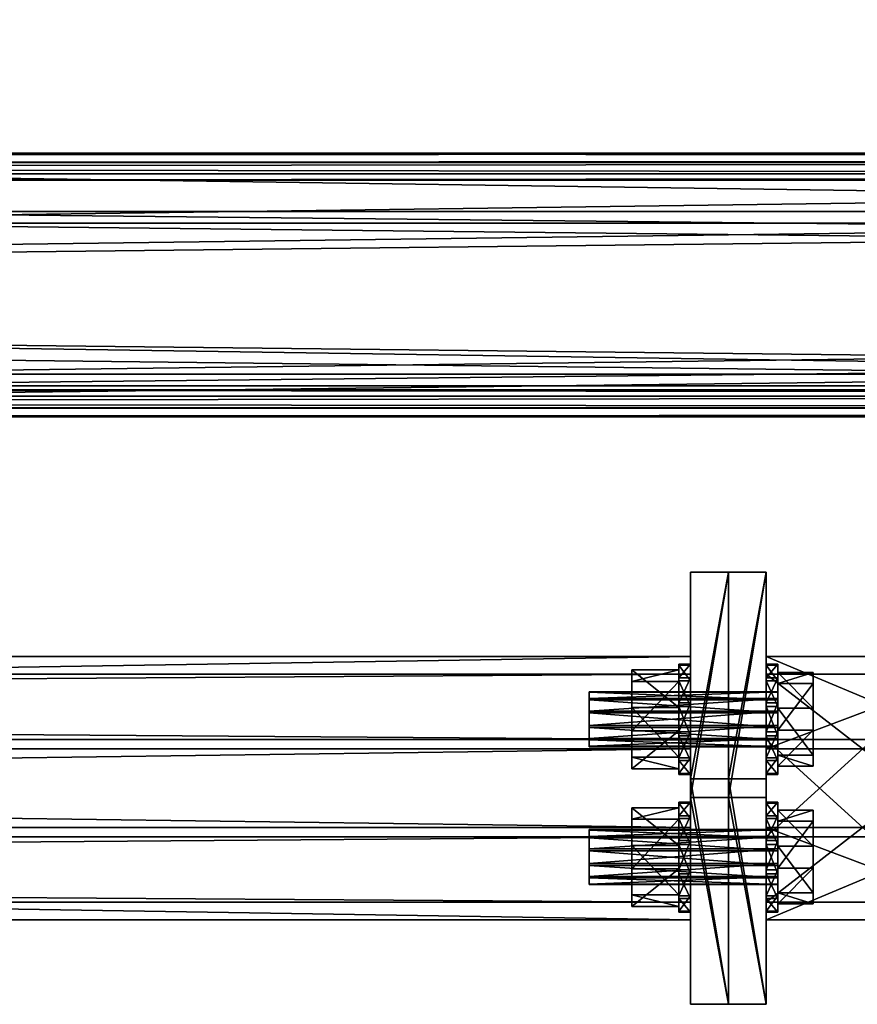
# Model space of a CAD drawing. Header units: millimetres. Extents: x 60485 to 71303, y 100 to 16900.
# Tile 522 of 656: x 62970 to 63147, y 13554 to 13763. Entities that reach past the tile are written whole.
import ezdxf

# ---------------------------------------------------------------- set-up
doc = ezdxf.new("R2010")
doc.units = ezdxf.units.MM
for name, color, linetype in [('13', 7, 'Continuous'), ('3', 7, 'Continuous'), ('4', 7, 'Continuous'), ('9', 7, 'Continuous'), ('99', 7, 'Continuous')]:
    doc.layers.add(name, color=color, linetype=linetype)

msp = doc.modelspace()

# ---------------------------------------------------------------- meshes
at = {"layer": '13', "color": 7}
mesh = msp.add_polyface(dxfattribs=at)
corners = [(63090.5, 13615.97, 4010.2), (63090.5, 13612.86, 4010.31), (63130.5, 13612.86, 4010.31), (63090.5, 13610.23, 4011.95), (63130.5, 13610.23, 4011.95), (63090.5, 13608.77, 4014.7), (63130.5, 13608.77, 4014.7), (63090.5, 13608.88, 4017.8), (63130.5, 13608.88, 4017.8), (63090.5, 13610.53, 4020.43), (63130.5, 13610.53, 4020.43), (63090.5, 13613.27, 4021.89), (63130.5, 13613.27, 4021.89), (63090.5, 13620.36, 4014.29), (63090.5, 13620.46, 4017.39), (63099.5, 13617.09, 4005.36), (63099.5, 13606.6, 4008.56), (63109.5, 13606.6, 4008.56), (63109.5, 13617.09, 4005.36), (63099.5, 13604.13, 4019.25), (63109.5, 13604.13, 4019.25), (63099.5, 13612.15, 4026.73), (63109.5, 13612.15, 4026.73), (63099.5, 13625.11, 4012.84), (63109.5, 13625.11, 4012.84), (63109.5, 13617.32, 4004.35), (63109.5, 13611.11, 4004.57), (63112, 13611.11, 4004.57), (63109.5, 13605.84, 4007.86), (63112, 13605.84, 4007.86), (63109.5, 13602.93, 4013.35), (63112, 13602.93, 4013.35), (63109.5, 13603.14, 4019.55), (63112, 13603.14, 4019.55), (63109.5, 13606.43, 4024.82), (63112, 13606.43, 4024.82), (63109.5, 13611.92, 4027.74), (63112, 13611.92, 4027.74), (63112, 13618.13, 4027.52), (63109.5, 13622.8, 4007.27), (63109.5, 13626.09, 4012.54), (63109.5, 13626.31, 4018.74), (63112, 13626.31, 4018.74), (63112, 13622.8, 4007.27), (63112, 13617.32, 4004.35)]
mesh.append_faces([[corners[k] for k in face] for face in [(0, 3, 1, 1), (15, 17, 18, 18), (16, 20, 17, 17), (19, 22, 20, 20), (15, 19, 16, 16), (20, 18, 17, 17), (26, 29, 27, 27), (28, 31, 29, 29), (30, 33, 31, 31), (32, 35, 33, 33), (34, 37, 35, 35), (36, 38, 37, 37), (25, 28, 26, 26), (29, 44, 27, 27)]], dxfattribs={"vtx0": -1, "color": 7})
mesh.append_faces([[corners[k] for k in face] for face in [(3, 0, 5, 5), (5, 0, 7, 7), (7, 13, 9, 9), (9, 14, 11, 11), (19, 23, 21, 21), (22, 24, 20, 20), (28, 25, 30, 30), (30, 39, 32, 32), (32, 40, 34, 34), (34, 41, 36, 36), (37, 42, 35, 35), (35, 43, 33, 33), (33, 44, 31, 31), (31, 44, 29, 29)]], dxfattribs={"vtx0": -1, "vtx1": -1, "color": 7})
mesh.append_faces([[corners[k] for k in face] for face in [(0, 1, 2, 2), (1, 3, 4, 4), (3, 5, 6, 6), (5, 7, 8, 8), (7, 9, 10, 10), (9, 11, 12, 12), (15, 16, 17, 17), (16, 19, 20, 20), (19, 21, 22, 22), (25, 26, 27, 27), (26, 28, 29, 29), (28, 30, 31, 31), (30, 32, 33, 33), (32, 34, 35, 35), (34, 36, 37, 37)]], dxfattribs={"vtx2": -1, "vtx3": -1, "color": 7})
mesh = msp.add_polyface(dxfattribs=at)
corners = [(63090.5, 13620.36, 4014.29), (63090.5, 13618.71, 4011.66), (63130.5, 13618.71, 4011.66), (63090.5, 13615.97, 4010.2), (63130.5, 13615.97, 4010.2), (63090.5, 13613.27, 4021.89), (63090.5, 13616.37, 4021.78), (63130.5, 13616.37, 4021.78), (63090.5, 13619.01, 4020.14), (63130.5, 13619.01, 4020.14), (63090.5, 13620.46, 4017.39), (63130.5, 13620.46, 4017.39), (63130.5, 13620.36, 4014.29), (63090.5, 13608.88, 4017.8), (63090.5, 13610.53, 4020.43), (63099.5, 13625.11, 4012.84), (63099.5, 13617.09, 4005.36), (63109.5, 13617.09, 4005.36), (63109.5, 13625.11, 4012.84), (63099.5, 13612.15, 4026.73), (63099.5, 13622.64, 4023.53), (63109.5, 13622.64, 4023.53), (63109.5, 13612.15, 4026.73), (63099.5, 13604.13, 4019.25), (63109.5, 13604.13, 4019.25), (63109.5, 13626.09, 4012.54), (63109.5, 13622.8, 4007.27), (63112, 13622.8, 4007.27), (63112, 13626.09, 4012.54), (63109.5, 13617.32, 4004.35), (63112, 13617.32, 4004.35), (63112, 13611.11, 4004.57), (63109.5, 13611.92, 4027.74), (63109.5, 13618.13, 4027.52), (63112, 13618.13, 4027.52), (63109.5, 13623.39, 4024.23), (63112, 13623.39, 4024.23), (63109.5, 13626.31, 4018.74), (63112, 13626.31, 4018.74), (63109.5, 13602.93, 4013.35), (63109.5, 13603.14, 4019.55), (63109.5, 13606.43, 4024.82), (63112, 13611.92, 4027.74), (63112, 13606.43, 4024.82), (63112, 13603.14, 4019.55)]
mesh.append_faces([[corners[k] for k in face] for face in [(6, 10, 8, 8), (15, 17, 18, 18), (19, 21, 22, 22), (20, 18, 21, 21), (19, 15, 20, 20), (18, 22, 21, 21), (25, 27, 28, 28), (26, 30, 27, 27), (29, 31, 30, 30), (33, 36, 34, 34), (35, 38, 36, 36), (37, 28, 38, 38), (32, 35, 33, 33), (38, 34, 36, 36)]], dxfattribs={"vtx0": -1, "color": 7})
mesh.append_faces([[corners[k] for k in face] for face in [(5, 10, 6, 6), (34, 38, 42, 42)]], dxfattribs={"vtx0": -1, "vtx1": -1, "color": 7})
mesh.append_faces([[corners[k] for k in face] for face in [(13, 3, 1, 1), (13, 1, 0, 0), (14, 0, 10, 10), (23, 16, 15, 15), (24, 18, 17, 17), (39, 29, 26, 26), (40, 26, 25, 25), (41, 25, 37, 37), (32, 37, 35, 35), (43, 38, 28, 28), (43, 28, 27, 27), (44, 27, 30, 30)]], dxfattribs={"vtx0": -1, "vtx2": -1, "vtx3": -1, "color": 7})
mesh.append_faces([[corners[k] for k in face] for face in [(0, 1, 2, 2), (1, 3, 4, 4), (5, 6, 7, 7), (6, 8, 9, 9), (8, 10, 11, 11), (10, 0, 12, 12), (15, 16, 17, 17), (19, 20, 21, 21), (20, 15, 18, 18), (25, 26, 27, 27), (26, 29, 30, 30), (32, 33, 34, 34), (33, 35, 36, 36), (35, 37, 38, 38), (37, 25, 28, 28)]], dxfattribs={"vtx2": -1, "vtx3": -1, "color": 7})
mesh = msp.add_polyface(dxfattribs=at)
corners = [(63090.5, 13612.86, 4010.31), (63130.5, 13610.23, 4011.95), (63130.5, 13612.86, 4010.31), (63090.5, 13610.23, 4011.95), (63130.5, 13608.77, 4014.7), (63090.5, 13608.77, 4014.7), (63130.5, 13608.88, 4017.8), (63090.5, 13608.88, 4017.8), (63130.5, 13610.53, 4020.43), (63090.5, 13610.53, 4020.43), (63130.5, 13613.27, 4021.89), (63090.5, 13613.27, 4021.89), (63130.5, 13616.37, 4021.78), (63130.5, 13620.36, 4014.29), (63130.5, 13618.71, 4011.66), (63130.5, 13615.97, 4010.2), (63130.5, 13616.96, 4005.92), (63130.5, 13607.02, 4008.96), (63138, 13607.02, 4008.96), (63138, 13616.96, 4005.92), (63130.5, 13604.68, 4019.08), (63138, 13604.68, 4019.08), (63130.5, 13612.28, 4026.17), (63138, 13612.28, 4026.17), (63130.5, 13624.56, 4013.01), (63128, 13617.32, 4004.35), (63128, 13611.11, 4004.57), (63130.5, 13611.11, 4004.57), (63128, 13605.84, 4007.86), (63130.5, 13605.84, 4007.86), (63128, 13602.93, 4013.35), (63130.5, 13602.93, 4013.35), (63128, 13603.14, 4019.55), (63130.5, 13603.14, 4019.55), (63128, 13606.43, 4024.82), (63130.5, 13606.43, 4024.82), (63128, 13611.92, 4027.74), (63130.5, 13611.92, 4027.74), (63130.5, 13618.13, 4027.52), (63128, 13622.8, 4007.27), (63128, 13626.09, 4012.54), (63128, 13626.31, 4018.74), (63130.5, 13626.31, 4018.74), (63130.5, 13622.8, 4007.27), (63130.5, 13617.32, 4004.35)]
mesh.append_faces([[corners[k] for k in face] for face in [(0, 1, 2, 2), (3, 4, 1, 1), (5, 6, 4, 4), (7, 8, 6, 6), (9, 10, 8, 8), (11, 12, 10, 10), (4, 2, 1, 1), (16, 18, 19, 19), (17, 21, 18, 18), (20, 23, 21, 21), (16, 20, 17, 17), (21, 19, 18, 18), (26, 29, 27, 27), (28, 31, 29, 29), (30, 33, 31, 31), (32, 35, 33, 33), (34, 37, 35, 35), (36, 38, 37, 37), (25, 28, 26, 26), (29, 44, 27, 27)]], dxfattribs={"vtx0": -1, "color": 7})
mesh.append_faces([[corners[k] for k in face] for face in [(10, 13, 8, 8), (8, 14, 6, 6), (6, 15, 4, 4), (20, 24, 22, 22), (23, 19, 21, 21), (28, 25, 30, 30), (30, 39, 32, 32), (32, 40, 34, 34), (34, 41, 36, 36), (37, 42, 35, 35), (35, 43, 33, 33), (33, 44, 31, 31), (31, 44, 29, 29)]], dxfattribs={"vtx0": -1, "vtx1": -1, "color": 7})
mesh.append_faces([[corners[k] for k in face] for face in [(4, 15, 2, 2)]], dxfattribs={"vtx0": -1, "vtx2": -1, "vtx3": -1, "color": 7})
mesh.append_faces([[corners[k] for k in face] for face in [(16, 17, 18, 18), (17, 20, 21, 21), (20, 22, 23, 23), (25, 26, 27, 27), (26, 28, 29, 29), (28, 30, 31, 31), (30, 32, 33, 33), (32, 34, 35, 35), (34, 36, 37, 37)]], dxfattribs={"vtx2": -1, "vtx3": -1, "color": 7})
mesh = msp.add_polyface(dxfattribs=at)
corners = [(63090.5, 13620.36, 4014.29), (63130.5, 13618.71, 4011.66), (63130.5, 13620.36, 4014.29), (63090.5, 13618.71, 4011.66), (63130.5, 13615.97, 4010.2), (63090.5, 13615.97, 4010.2), (63130.5, 13612.86, 4010.31), (63090.5, 13616.37, 4021.78), (63130.5, 13619.01, 4020.14), (63130.5, 13616.37, 4021.78), (63090.5, 13619.01, 4020.14), (63130.5, 13620.46, 4017.39), (63090.5, 13620.46, 4017.39), (63130.5, 13613.27, 4021.89), (63130.5, 13610.53, 4020.43), (63130.5, 13608.88, 4017.8), (63130.5, 13624.56, 4013.01), (63130.5, 13616.96, 4005.92), (63138, 13616.96, 4005.92), (63138, 13624.56, 4013.01), (63130.5, 13612.28, 4026.17), (63130.5, 13622.22, 4023.13), (63138, 13622.22, 4023.13), (63138, 13612.28, 4026.17), (63130.5, 13604.68, 4019.08), (63128, 13626.09, 4012.54), (63128, 13622.8, 4007.27), (63130.5, 13622.8, 4007.27), (63130.5, 13626.09, 4012.54), (63128, 13617.32, 4004.35), (63130.5, 13617.32, 4004.35), (63130.5, 13611.11, 4004.57), (63128, 13611.92, 4027.74), (63128, 13618.13, 4027.52), (63130.5, 13618.13, 4027.52), (63128, 13623.39, 4024.23), (63130.5, 13623.39, 4024.23), (63128, 13626.31, 4018.74), (63130.5, 13626.31, 4018.74), (63128, 13602.93, 4013.35), (63128, 13603.14, 4019.55), (63128, 13606.43, 4024.82), (63130.5, 13611.92, 4027.74), (63130.5, 13606.43, 4024.82), (63130.5, 13603.14, 4019.55)]
mesh.append_faces([[corners[k] for k in face] for face in [(0, 1, 2, 2), (3, 4, 1, 1), (5, 6, 4, 4), (7, 8, 9, 9), (10, 11, 8, 8), (12, 2, 11, 11), (11, 9, 8, 8), (16, 18, 19, 19), (20, 22, 23, 23), (21, 19, 22, 22), (20, 16, 21, 21), (19, 23, 22, 22), (25, 27, 28, 28), (26, 30, 27, 27), (29, 31, 30, 30), (33, 36, 34, 34), (35, 38, 36, 36), (37, 28, 38, 38), (32, 35, 33, 33), (38, 34, 36, 36)]], dxfattribs={"vtx0": -1, "color": 7})
mesh.append_faces([[corners[k] for k in face] for face in [(9, 11, 13, 13), (34, 38, 42, 42)]], dxfattribs={"vtx0": -1, "vtx1": -1, "color": 7})
mesh.append_faces([[corners[k] for k in face] for face in [(13, 11, 2, 2), (14, 2, 1, 1), (15, 1, 4, 4), (24, 17, 16, 16), (23, 19, 18, 18), (39, 29, 26, 26), (40, 26, 25, 25), (41, 25, 37, 37), (32, 37, 35, 35), (43, 38, 28, 28), (43, 28, 27, 27), (44, 27, 30, 30)]], dxfattribs={"vtx0": -1, "vtx2": -1, "vtx3": -1, "color": 7})
mesh.append_faces([[corners[k] for k in face] for face in [(16, 17, 18, 18), (20, 21, 22, 22), (21, 16, 19, 19), (25, 26, 27, 27), (26, 29, 30, 30), (32, 33, 34, 34), (33, 35, 36, 36), (35, 37, 38, 38), (37, 25, 28, 28)]], dxfattribs={"vtx2": -1, "vtx3": -1, "color": 7})
mesh = msp.add_polyface(dxfattribs=at)
corners = [(63090.5, 13586.73, 3914.57), (63090.5, 13583.63, 3914.68), (63130.5, 13583.63, 3914.68), (63090.5, 13580.99, 3916.32), (63130.5, 13580.99, 3916.32), (63090.5, 13579.54, 3919.07), (63130.5, 13579.54, 3919.07), (63090.5, 13579.64, 3922.17), (63130.5, 13579.64, 3922.17), (63090.5, 13581.29, 3924.8), (63130.5, 13581.29, 3924.8), (63090.5, 13584.03, 3926.26), (63130.5, 13584.03, 3926.26), (63090.5, 13591.12, 3918.66), (63099.5, 13587.85, 3909.73), (63099.5, 13577.36, 3912.93), (63109.5, 13577.36, 3912.93), (63109.5, 13587.85, 3909.73), (63099.5, 13574.89, 3923.62), (63109.5, 13574.89, 3923.62), (63099.5, 13582.91, 3931.1), (63109.5, 13582.91, 3931.1), (63099.5, 13595.87, 3917.21), (63109.5, 13588.08, 3908.72), (63109.5, 13581.87, 3908.94), (63112, 13581.87, 3908.94), (63109.5, 13576.61, 3912.23), (63112, 13576.61, 3912.23), (63109.5, 13573.69, 3917.72), (63112, 13573.69, 3917.72), (63109.5, 13573.91, 3923.92), (63112, 13573.91, 3923.92), (63109.5, 13577.2, 3929.19), (63112, 13577.2, 3929.19), (63109.5, 13582.68, 3932.11), (63112, 13582.68, 3932.11), (63112, 13588.89, 3931.89), (63109.5, 13593.57, 3911.64), (63109.5, 13597.07, 3923.11), (63112, 13597.07, 3923.11), (63112, 13596.86, 3916.91), (63112, 13588.08, 3908.72)]
mesh.append_faces([[corners[k] for k in face] for face in [(0, 3, 1, 1), (14, 16, 17, 17), (15, 19, 16, 16), (18, 21, 19, 19), (14, 18, 15, 15), (19, 17, 16, 16), (24, 27, 25, 25), (26, 29, 27, 27), (28, 31, 29, 29), (30, 33, 31, 31), (32, 35, 33, 33), (34, 36, 35, 35), (23, 26, 24, 24), (29, 25, 27, 27)]], dxfattribs={"vtx0": -1, "color": 7})
mesh.append_faces([[corners[k] for k in face] for face in [(3, 0, 5, 5), (5, 0, 7, 7), (7, 13, 9, 9), (9, 13, 11, 11), (18, 22, 20, 20), (21, 17, 19, 19), (26, 23, 28, 28), (28, 37, 30, 30), (30, 37, 32, 32), (32, 38, 34, 34), (35, 39, 33, 33), (33, 40, 31, 31), (31, 41, 29, 29)]], dxfattribs={"vtx0": -1, "vtx1": -1, "color": 7})
mesh.append_faces([[corners[k] for k in face] for face in [(29, 41, 25, 25)]], dxfattribs={"vtx0": -1, "vtx2": -1, "vtx3": -1, "color": 7})
mesh.append_faces([[corners[k] for k in face] for face in [(0, 1, 2, 2), (1, 3, 4, 4), (3, 5, 6, 6), (5, 7, 8, 8), (7, 9, 10, 10), (9, 11, 12, 12), (14, 15, 16, 16), (15, 18, 19, 19), (18, 20, 21, 21), (23, 24, 25, 25), (24, 26, 27, 27), (26, 28, 29, 29), (28, 30, 31, 31), (30, 32, 33, 33), (32, 34, 35, 35)]], dxfattribs={"vtx2": -1, "vtx3": -1, "color": 7})
mesh = msp.add_polyface(dxfattribs=at)
corners = [(63090.5, 13591.12, 3918.66), (63090.5, 13589.47, 3916.03), (63130.5, 13589.47, 3916.03), (63090.5, 13586.73, 3914.57), (63130.5, 13586.73, 3914.57), (63090.5, 13584.03, 3926.26), (63090.5, 13587.14, 3926.15), (63130.5, 13587.14, 3926.15), (63090.5, 13589.77, 3924.51), (63130.5, 13589.77, 3924.51), (63090.5, 13591.23, 3921.76), (63130.5, 13591.23, 3921.76), (63130.5, 13591.12, 3918.66), (63090.5, 13579.64, 3922.17), (63099.5, 13595.87, 3917.21), (63099.5, 13587.85, 3909.73), (63109.5, 13587.85, 3909.73), (63109.5, 13595.87, 3917.21), (63099.5, 13582.91, 3931.1), (63099.5, 13593.4, 3927.9), (63109.5, 13593.4, 3927.9), (63109.5, 13582.91, 3931.1), (63099.5, 13574.89, 3923.62), (63109.5, 13596.86, 3916.91), (63109.5, 13593.57, 3911.64), (63112, 13593.57, 3911.64), (63112, 13596.86, 3916.91), (63109.5, 13588.08, 3908.72), (63112, 13588.08, 3908.72), (63112, 13581.87, 3908.94), (63109.5, 13582.68, 3932.11), (63109.5, 13588.89, 3931.89), (63112, 13588.89, 3931.89), (63109.5, 13594.16, 3928.6), (63112, 13594.16, 3928.6), (63109.5, 13597.07, 3923.11), (63112, 13597.07, 3923.11), (63109.5, 13573.69, 3917.72), (63109.5, 13577.2, 3929.19), (63112, 13582.68, 3932.11), (63112, 13577.2, 3929.19), (63112, 13573.91, 3923.92)]
mesh.append_faces([[corners[k] for k in face] for face in [(5, 8, 6, 6), (14, 16, 17, 17), (18, 20, 21, 21), (19, 17, 20, 20), (18, 14, 19, 19), (17, 21, 20, 20), (23, 25, 26, 26), (24, 28, 25, 25), (27, 29, 28, 28), (31, 34, 32, 32), (33, 36, 34, 34), (35, 26, 36, 36), (30, 33, 31, 31), (36, 32, 34, 34)]], dxfattribs={"vtx0": -1, "color": 7})
mesh.append_faces([[corners[k] for k in face] for face in [(32, 36, 39, 39)]], dxfattribs={"vtx0": -1, "vtx1": -1, "color": 7})
mesh.append_faces([[corners[k] for k in face] for face in [(13, 3, 1, 1), (13, 1, 0, 0), (5, 0, 10, 10), (5, 10, 8, 8), (22, 15, 14, 14), (21, 17, 16, 16), (37, 27, 24, 24), (38, 24, 23, 23), (38, 23, 35, 35), (30, 35, 33, 33), (40, 36, 26, 26), (41, 26, 25, 25), (41, 25, 28, 28)]], dxfattribs={"vtx0": -1, "vtx2": -1, "vtx3": -1, "color": 7})
mesh.append_faces([[corners[k] for k in face] for face in [(0, 1, 2, 2), (1, 3, 4, 4), (5, 6, 7, 7), (6, 8, 9, 9), (8, 10, 11, 11), (10, 0, 12, 12), (14, 15, 16, 16), (18, 19, 20, 20), (19, 14, 17, 17), (23, 24, 25, 25), (24, 27, 28, 28), (30, 31, 32, 32), (31, 33, 34, 34), (33, 35, 36, 36), (35, 23, 26, 26)]], dxfattribs={"vtx2": -1, "vtx3": -1, "color": 7})
mesh = msp.add_polyface(dxfattribs=at)
corners = [(63090.5, 13583.63, 3914.68), (63130.5, 13580.99, 3916.32), (63130.5, 13583.63, 3914.68), (63090.5, 13580.99, 3916.32), (63130.5, 13579.54, 3919.07), (63090.5, 13579.54, 3919.07), (63130.5, 13579.64, 3922.17), (63090.5, 13579.64, 3922.17), (63130.5, 13581.29, 3924.8), (63090.5, 13581.29, 3924.8), (63130.5, 13584.03, 3926.26), (63090.5, 13584.03, 3926.26), (63130.5, 13587.14, 3926.15), (63130.5, 13591.12, 3918.66), (63130.5, 13589.47, 3916.03), (63130.5, 13586.73, 3914.57), (63130.5, 13587.72, 3910.29), (63130.5, 13577.78, 3913.33), (63138, 13577.78, 3913.33), (63138, 13587.72, 3910.29), (63130.5, 13575.44, 3923.45), (63138, 13575.44, 3923.45), (63130.5, 13583.04, 3930.54), (63138, 13583.04, 3930.54), (63130.5, 13595.32, 3917.38), (63128, 13588.08, 3908.72), (63128, 13581.87, 3908.94), (63130.5, 13581.87, 3908.94), (63128, 13576.61, 3912.23), (63130.5, 13576.61, 3912.23), (63128, 13573.69, 3917.72), (63130.5, 13573.69, 3917.72), (63128, 13573.91, 3923.92), (63130.5, 13573.91, 3923.92), (63128, 13577.2, 3929.19), (63130.5, 13577.2, 3929.19), (63128, 13582.68, 3932.11), (63130.5, 13582.68, 3932.11), (63130.5, 13588.89, 3931.89), (63128, 13593.57, 3911.64), (63128, 13597.07, 3923.11), (63130.5, 13597.07, 3923.11), (63130.5, 13596.86, 3916.91), (63130.5, 13588.08, 3908.72)]
mesh.append_faces([[corners[k] for k in face] for face in [(0, 1, 2, 2), (3, 4, 1, 1), (5, 6, 4, 4), (7, 8, 6, 6), (9, 10, 8, 8), (11, 12, 10, 10), (4, 2, 1, 1), (16, 18, 19, 19), (17, 21, 18, 18), (20, 23, 21, 21), (16, 20, 17, 17), (21, 19, 18, 18), (26, 29, 27, 27), (28, 31, 29, 29), (30, 33, 31, 31), (32, 35, 33, 33), (34, 37, 35, 35), (36, 38, 37, 37), (25, 28, 26, 26), (31, 27, 29, 29)]], dxfattribs={"vtx0": -1, "color": 7})
mesh.append_faces([[corners[k] for k in face] for face in [(10, 13, 8, 8), (8, 14, 6, 6), (6, 15, 4, 4), (20, 24, 22, 22), (23, 19, 21, 21), (28, 25, 30, 30), (30, 39, 32, 32), (32, 39, 34, 34), (34, 40, 36, 36), (37, 41, 35, 35), (35, 42, 33, 33), (33, 43, 31, 31)]], dxfattribs={"vtx0": -1, "vtx1": -1, "color": 7})
mesh.append_faces([[corners[k] for k in face] for face in [(4, 15, 2, 2), (31, 43, 27, 27)]], dxfattribs={"vtx0": -1, "vtx2": -1, "vtx3": -1, "color": 7})
mesh.append_faces([[corners[k] for k in face] for face in [(16, 17, 18, 18), (17, 20, 21, 21), (20, 22, 23, 23), (25, 26, 27, 27), (26, 28, 29, 29), (28, 30, 31, 31), (30, 32, 33, 33), (32, 34, 35, 35), (34, 36, 37, 37)]], dxfattribs={"vtx2": -1, "vtx3": -1, "color": 7})
mesh = msp.add_polyface(dxfattribs=at)
corners = [(63090.5, 13591.12, 3918.66), (63130.5, 13589.47, 3916.03), (63130.5, 13591.12, 3918.66), (63090.5, 13589.47, 3916.03), (63130.5, 13586.73, 3914.57), (63090.5, 13586.73, 3914.57), (63130.5, 13583.63, 3914.68), (63090.5, 13587.14, 3926.15), (63130.5, 13589.77, 3924.51), (63130.5, 13587.14, 3926.15), (63090.5, 13589.77, 3924.51), (63130.5, 13591.23, 3921.76), (63090.5, 13591.23, 3921.76), (63130.5, 13584.03, 3926.26), (63130.5, 13581.29, 3924.8), (63130.5, 13579.64, 3922.17), (63130.5, 13595.32, 3917.38), (63130.5, 13587.72, 3910.29), (63138, 13587.72, 3910.29), (63138, 13595.32, 3917.38), (63130.5, 13583.04, 3930.54), (63130.5, 13592.98, 3927.5), (63138, 13592.98, 3927.5), (63138, 13583.04, 3930.54), (63130.5, 13575.44, 3923.45), (63128, 13596.86, 3916.91), (63128, 13593.57, 3911.64), (63130.5, 13593.57, 3911.64), (63130.5, 13596.86, 3916.91), (63128, 13588.08, 3908.72), (63130.5, 13588.08, 3908.72), (63130.5, 13581.87, 3908.94), (63128, 13582.68, 3932.11), (63128, 13588.89, 3931.89), (63130.5, 13588.89, 3931.89), (63128, 13594.16, 3928.6), (63130.5, 13594.16, 3928.6), (63128, 13597.07, 3923.11), (63130.5, 13597.07, 3923.11), (63128, 13573.69, 3917.72), (63128, 13577.2, 3929.19), (63130.5, 13582.68, 3932.11), (63130.5, 13577.2, 3929.19), (63130.5, 13573.91, 3923.92)]
mesh.append_faces([[corners[k] for k in face] for face in [(0, 1, 2, 2), (3, 4, 1, 1), (5, 6, 4, 4), (7, 8, 9, 9), (10, 11, 8, 8), (12, 2, 11, 11), (11, 9, 8, 8), (16, 18, 19, 19), (20, 22, 23, 23), (21, 19, 22, 22), (20, 16, 21, 21), (19, 23, 22, 22), (25, 27, 28, 28), (26, 30, 27, 27), (29, 31, 30, 30), (33, 36, 34, 34), (35, 38, 36, 36), (37, 28, 38, 38), (32, 35, 33, 33), (38, 34, 36, 36)]], dxfattribs={"vtx0": -1, "color": 7})
mesh.append_faces([[corners[k] for k in face] for face in [(9, 11, 13, 13), (34, 38, 41, 41)]], dxfattribs={"vtx0": -1, "vtx1": -1, "color": 7})
mesh.append_faces([[corners[k] for k in face] for face in [(13, 11, 2, 2), (14, 2, 1, 1), (15, 1, 4, 4), (24, 17, 16, 16), (23, 19, 18, 18), (39, 29, 26, 26), (40, 26, 25, 25), (40, 25, 37, 37), (32, 37, 35, 35), (42, 38, 28, 28), (43, 28, 27, 27), (43, 27, 30, 30)]], dxfattribs={"vtx0": -1, "vtx2": -1, "vtx3": -1, "color": 7})
mesh.append_faces([[corners[k] for k in face] for face in [(16, 17, 18, 18), (20, 21, 22, 22), (21, 16, 19, 19), (25, 26, 27, 27), (26, 29, 30, 30), (32, 33, 34, 34), (33, 35, 36, 36), (35, 37, 38, 38), (37, 25, 28, 28)]], dxfattribs={"vtx2": -1, "vtx3": -1, "color": 7})
at = {"layer": '3', "color": 91}
mesh = msp.add_polyface(dxfattribs=at)
corners = [(63089.16, 16586.83, 3016.38), (63130.95, 16554.13, 3026.37), (60710.84, 13725.77, 3891.09), (60669.05, 13758.47, 3881.09), (63130.95, 16575.76, 3097.14), (60710.84, 13747.41, 3961.85), (63089.16, 16608.46, 3087.14), (60669.05, 13780.11, 3951.86), (63086.83, 16587.77, 3012.95), (63086.83, 16611.16, 3089.46), (60666.73, 13782.8, 3954.17), (60666.73, 13759.41, 3877.66), (63133.27, 16574.82, 3100.57), (60713.17, 13746.47, 3965.28), (63133.27, 16551.43, 3024.06), (60713.17, 13723.08, 3888.77)]
mesh.append_faces([[corners[k] for k in face] for face in [(0, 2, 3, 3), (1, 5, 2, 2), (4, 7, 5, 5), (6, 3, 7, 7), (8, 10, 11, 11), (9, 13, 10, 10), (12, 15, 13, 13), (14, 11, 15, 15)]], dxfattribs={"vtx0": -1, "color": 91})
mesh.append_faces([[corners[k] for k in face] for face in [(9, 6, 12, 12), (6, 8, 0, 0), (0, 8, 1, 1), (12, 4, 14, 14), (4, 12, 6, 6), (14, 1, 8, 8), (11, 3, 15, 15), (3, 10, 7, 7), (7, 10, 5, 5), (15, 2, 13, 13), (2, 15, 3, 3), (13, 5, 10, 10)]], dxfattribs={"vtx0": -1, "vtx1": -1, "color": 91})
mesh.append_faces([[corners[k] for k in face] for face in [(6, 9, 8, 8), (14, 4, 1, 1), (3, 11, 10, 10), (13, 2, 5, 5)]], dxfattribs={"vtx0": -1, "vtx2": -1, "vtx3": -1, "color": 91})
mesh.append_faces([[corners[k] for k in face] for face in [(0, 1, 2, 2), (1, 4, 5, 5), (4, 6, 7, 7), (6, 0, 3, 3), (8, 9, 10, 10), (9, 12, 13, 13), (12, 14, 15, 15), (14, 8, 11, 11)]], dxfattribs={"vtx2": -1, "vtx3": -1, "color": 91})
at = {"layer": '4', "color": 171}
mesh = msp.add_polyface(dxfattribs=at)
corners = [(63112, 13608.36, 3937.44), (63112, 13575.85, 3947.38), (60688, 13575.85, 3947.38), (60688, 13608.36, 3937.44), (63112, 13591.64, 3999.02), (60688, 13591.64, 3999.02), (63112, 13624.15, 3989.08), (60688, 13624.15, 3989.08), (63112, 13610.35, 3933.69), (63112, 13627.9, 3991.07), (60688, 13627.9, 3991.07), (60688, 13610.35, 3933.69), (63112, 13589.65, 4002.77), (60688, 13589.65, 4002.77), (63112, 13572.1, 3945.39), (60688, 13572.1, 3945.39)]
mesh.append_faces([[corners[k] for k in face] for face in [(0, 2, 3, 3), (1, 5, 2, 2), (4, 7, 5, 5), (6, 3, 7, 7), (8, 10, 11, 11), (9, 13, 10, 10), (12, 15, 13, 13), (14, 11, 15, 15)]], dxfattribs={"vtx0": -1, "color": 171})
mesh.append_faces([[corners[k] for k in face] for face in [(9, 6, 12, 12), (6, 8, 0, 0), (14, 0, 8, 8), (11, 3, 15, 15), (3, 10, 7, 7), (7, 10, 5, 5), (15, 2, 13, 13), (2, 15, 3, 3), (13, 5, 10, 10)]], dxfattribs={"vtx0": -1, "vtx1": -1, "color": 171})
mesh.append_faces([[corners[k] for k in face] for face in [(6, 9, 8, 8), (12, 6, 4, 4), (4, 14, 12, 12), (14, 4, 1, 1), (14, 1, 0, 0), (3, 11, 10, 10), (13, 2, 5, 5)]], dxfattribs={"vtx0": -1, "vtx2": -1, "vtx3": -1, "color": 171})
mesh.append_faces([[corners[k] for k in face] for face in [(0, 1, 2, 2), (1, 4, 5, 5), (4, 6, 7, 7), (6, 0, 3, 3), (8, 9, 10, 10), (9, 12, 13, 13), (12, 14, 15, 15), (14, 8, 11, 11)]], dxfattribs={"vtx2": -1, "vtx3": -1, "color": 171})
mesh = msp.add_polyface(dxfattribs=at)
corners = [(63170, 13608.36, 3937.44), (63170, 13575.85, 3947.38), (63128, 13575.85, 3947.38), (63128, 13608.36, 3937.44), (63170, 13591.64, 3999.02), (63128, 13591.64, 3999.02), (63170, 13624.15, 3989.08), (63128, 13624.15, 3989.08), (63170, 13610.35, 3933.69), (63170, 13627.9, 3991.07), (63128, 13627.9, 3991.07), (63128, 13610.35, 3933.69), (63170, 13589.65, 4002.77), (63128, 13589.65, 4002.77), (63170, 13572.1, 3945.39), (63128, 13572.1, 3945.39)]
mesh.append_faces([[corners[k] for k in face] for face in [(0, 2, 3, 3), (1, 5, 2, 2), (4, 7, 5, 5), (6, 3, 7, 7), (8, 10, 11, 11), (9, 13, 10, 10), (12, 15, 13, 13), (14, 11, 15, 15)]], dxfattribs={"vtx0": -1, "color": 171})
mesh.append_faces([[corners[k] for k in face] for face in [(9, 6, 12, 12), (6, 8, 0, 0), (0, 8, 1, 1), (14, 1, 8, 8), (11, 3, 15, 15), (3, 10, 7, 7), (7, 10, 5, 5), (15, 2, 13, 13), (2, 15, 3, 3), (13, 5, 10, 10)]], dxfattribs={"vtx0": -1, "vtx1": -1, "color": 171})
mesh.append_faces([[corners[k] for k in face] for face in [(6, 9, 8, 8), (12, 6, 4, 4), (4, 14, 12, 12), (14, 4, 1, 1), (3, 11, 10, 10), (13, 2, 5, 5)]], dxfattribs={"vtx0": -1, "vtx2": -1, "vtx3": -1, "color": 171})
mesh.append_faces([[corners[k] for k in face] for face in [(0, 1, 2, 2), (1, 4, 5, 5), (4, 6, 7, 7), (6, 0, 3, 3), (8, 9, 10, 10), (9, 12, 13, 13), (12, 14, 15, 15), (14, 8, 11, 11)]], dxfattribs={"vtx2": -1, "vtx3": -1, "color": 171})
at = {"layer": '9', "color": 243}
mesh = msp.add_polyface(dxfattribs=at)
corners = [(60500, 13730.27, 3975.54), (60500, 13685.32, 3989.29), (63500, 13685.32, 3989.29), (63500, 13730.27, 3975.54), (60500, 13719.84, 4102.13), (63500, 13719.84, 4102.13), (60500, 13684.46, 4112.95), (63500, 13684.46, 4112.95), (60500, 13680.65, 4100.52), (63500, 13680.65, 4100.52), (60500, 13678.74, 4101.11), (63500, 13678.74, 4101.11), (60500, 13683.13, 4115.45), (63500, 13683.13, 4115.45), (60500, 13722.34, 4103.46), (63500, 13722.34, 4103.46), (60500, 13687.82, 3990.62), (63500, 13687.82, 3990.62), (60500, 13728.94, 3978.04), (63500, 13728.94, 3978.04), (60500, 13732.74, 3990.47), (63500, 13732.74, 3990.47), (60500, 13734.66, 3989.89), (63500, 13734.66, 3989.89)]
mesh.append_faces([[corners[k] for k in face] for face in [(0, 2, 3, 3), (1, 5, 2, 2), (4, 7, 5, 5), (6, 9, 7, 7), (8, 11, 9, 9), (10, 13, 11, 11), (12, 15, 13, 13), (14, 17, 15, 15), (16, 19, 17, 17), (18, 21, 19, 19), (20, 23, 21, 21), (22, 3, 23, 23), (20, 0, 22, 22), (8, 12, 10, 10), (13, 9, 11, 11)]], dxfattribs={"vtx0": -1, "color": 243})
mesh.append_faces([[corners[k] for k in face] for face in [(1, 16, 4, 4), (16, 0, 18, 18), (18, 0, 20, 20), (12, 6, 14, 14), (14, 4, 16, 16), (3, 19, 23, 23), (19, 2, 17, 17), (15, 5, 13, 13)]], dxfattribs={"vtx0": -1, "vtx1": -1, "color": 243})
mesh.append_faces([[corners[k] for k in face] for face in [(16, 1, 0, 0), (12, 8, 6, 6), (14, 6, 4, 4), (19, 3, 2, 2), (17, 2, 5, 5), (5, 15, 17, 17), (13, 5, 7, 7), (13, 7, 9, 9)]], dxfattribs={"vtx0": -1, "vtx2": -1, "vtx3": -1, "color": 243})
mesh.append_faces([[corners[k] for k in face] for face in [(21, 23, 19, 19)]], dxfattribs={"vtx1": -1, "color": 243})
mesh.append_faces([[corners[k] for k in face] for face in [(0, 1, 2, 2), (1, 4, 5, 5), (4, 6, 7, 7), (6, 8, 9, 9), (8, 10, 11, 11), (10, 12, 13, 13), (12, 14, 15, 15), (14, 16, 17, 17), (16, 18, 19, 19), (18, 20, 21, 21), (20, 22, 23, 23), (22, 0, 3, 3)]], dxfattribs={"vtx2": -1, "vtx3": -1, "color": 243})
mesh = msp.add_polyface(dxfattribs=at)
corners = [(62900, 13730.27, 3975.54), (62900, 13685.32, 3989.29), (66100, 13685.32, 3989.29), (66100, 13730.27, 3975.54), (62900, 13719.84, 4102.13), (66100, 13719.84, 4102.13), (62900, 13684.46, 4112.95), (66100, 13684.46, 4112.95), (62900, 13680.65, 4100.52), (66100, 13680.65, 4100.52), (62900, 13678.74, 4101.11), (66100, 13678.74, 4101.11), (62900, 13683.13, 4115.45), (66100, 13683.13, 4115.45), (62900, 13722.34, 4103.46), (66100, 13722.34, 4103.46), (62900, 13687.82, 3990.62), (66100, 13687.82, 3990.62), (62900, 13728.94, 3978.04), (66100, 13728.94, 3978.04), (62900, 13732.74, 3990.47), (66100, 13732.74, 3990.47), (62900, 13734.66, 3989.89), (66100, 13734.66, 3989.89)]
mesh.append_faces([[corners[k] for k in face] for face in [(0, 2, 3, 3), (1, 5, 2, 2), (4, 7, 5, 5), (6, 9, 7, 7), (8, 11, 9, 9), (10, 13, 11, 11), (12, 15, 13, 13), (14, 17, 15, 15), (16, 19, 17, 17), (18, 21, 19, 19), (20, 23, 21, 21), (22, 3, 23, 23), (20, 0, 22, 22), (8, 12, 10, 10), (11, 7, 9, 9), (3, 21, 23, 23)]], dxfattribs={"vtx0": -1, "color": 243})
mesh.append_faces([[corners[k] for k in face] for face in [(0, 16, 1, 1), (16, 0, 18, 18), (18, 0, 20, 20), (12, 6, 14, 14), (14, 1, 16, 16), (2, 19, 3, 3), (19, 2, 17, 17), (17, 2, 15, 15), (15, 5, 13, 13), (13, 7, 11, 11), (21, 3, 19, 19)]], dxfattribs={"vtx0": -1, "vtx1": -1, "color": 243})
mesh.append_faces([[corners[k] for k in face] for face in [(12, 8, 6, 6), (14, 6, 4, 4), (14, 4, 1, 1), (15, 2, 5, 5), (13, 5, 7, 7)]], dxfattribs={"vtx0": -1, "vtx2": -1, "vtx3": -1, "color": 243})
mesh.append_faces([[corners[k] for k in face] for face in [(0, 1, 2, 2), (1, 4, 5, 5), (4, 6, 7, 7), (6, 8, 9, 9), (8, 10, 11, 11), (10, 12, 13, 13), (12, 14, 15, 15), (14, 16, 17, 17), (16, 18, 19, 19), (18, 20, 21, 21), (20, 22, 23, 23), (22, 0, 3, 3)]], dxfattribs={"vtx2": -1, "vtx3": -1, "color": 243})
at = {"layer": '99', "color": 7}
mesh = msp.add_polyface(dxfattribs=at)
corners = [(63120, 13598.02, 4047.26), (63120, 13645.84, 4032.64), (63120, 13601.98, 3889.2), (63120, 13554.16, 3903.82), (63112, 13645.84, 4032.64), (63112, 13601.98, 3889.2), (63112, 13598.02, 4047.26), (63112, 13554.16, 3903.82)]
mesh.append_faces([[corners[k] for k in face] for face in [(0, 2, 3, 3), (1, 5, 2, 2), (4, 7, 5, 5), (6, 3, 7, 7), (1, 6, 4, 4), (3, 5, 7, 7)]], dxfattribs={"vtx0": -1, "color": 7})
mesh.append_faces([[corners[k] for k in face] for face in [(0, 1, 2, 2), (1, 4, 5, 5), (4, 6, 7, 7), (6, 0, 3, 3), (1, 0, 6, 6), (3, 2, 5, 5)]], dxfattribs={"vtx2": -1, "vtx3": -1, "color": 7})
mesh = msp.add_polyface(dxfattribs=at)
corners = [(63128, 13598.02, 4047.26), (63128, 13645.84, 4032.64), (63128, 13601.98, 3889.2), (63128, 13554.16, 3903.82), (63120, 13645.84, 4032.64), (63120, 13601.98, 3889.2), (63120, 13598.02, 4047.26), (63120, 13554.16, 3903.82)]
mesh.append_faces([[corners[k] for k in face] for face in [(0, 2, 3, 3), (1, 5, 2, 2), (4, 7, 5, 5), (6, 3, 7, 7), (1, 6, 4, 4), (3, 5, 7, 7)]], dxfattribs={"vtx0": -1, "color": 7})
mesh.append_faces([[corners[k] for k in face] for face in [(0, 1, 2, 2), (1, 4, 5, 5), (4, 6, 7, 7), (6, 0, 3, 3), (1, 0, 6, 6), (3, 2, 5, 5)]], dxfattribs={"vtx2": -1, "vtx3": -1, "color": 7})

doc.saveas('drawing.dxf')
